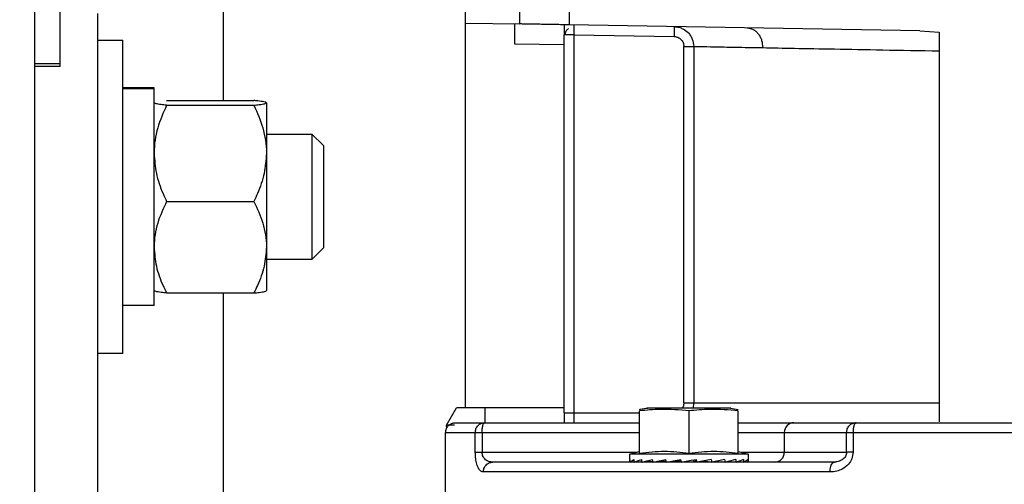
# Model space of a CAD drawing. Header units: inches. Extents: x 170 to 288, y 234 to 248.
# Tile 421 of 480: x 256.1786 to 256.3095, y 244.4929 to 244.5547. Entities that reach past the tile are written whole.
import ezdxf

# ---------------------------------------------------------------- set-up
doc = ezdxf.new("R2010")
doc.units = ezdxf.units.IN
doc.header["$LTSCALE"] = 0.25
doc.header["$MEASUREMENT"] = 0
doc.layers.add('ANNOTATIONS', color=1, linetype='Continuous')
doc.layers.add('STANDARD Z GUIDE MOTOR RH', color=7, linetype='Continuous')
doc.styles.add('ARIAL', font='arial.ttf', dxfattribs={"height": 0.09375})
doc.dimstyles.new('STANDARD$0', dxfattribs={"dimtxt": 0.09375, "dimasz": 0.09375, "dimexe": 0.03125, "dimexo": 0.046875, "dimgap": 0.09, "dimtad": 0, "dimtih": 1, "dimtoh": 1, "dimdec": 4, "dimzin": 0, "dimdsep": 46, "dimtxsty": 'ARIAL', "dimcen": 0.09, "dimadec": 0, "dimazin": 0, "dimtfac": 1, "dimtdec": 4, "dimtofl": 0, "dimtmove": 0, "dimatfit": 1, "dimfxl": 1, "dimtolj": 1, "dimtzin": 0, "dimarcsym": 0})

# ---------------------------------------------------------------- blocks, each defined once
blk = doc.blocks.new('*D47')
at = {"layer": 'ANNOTATIONS', "color": 0, "lineweight": -2, "transparency": 16777216}
for p, q in [((255.6056498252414, 244.2748611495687), (255.6056498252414, 245.4337754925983)), ((256.5118994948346, 244.7789401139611), (256.5118994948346, 245.4337754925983)), ((255.6993998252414, 245.4025254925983), (255.8056151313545, 245.4025254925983)), ((256.4181494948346, 245.4025254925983), (256.3862588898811, 245.4025254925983))]:
    blk.add_line(p, q, dxfattribs=at)
at = {"layer": 'ANNOTATIONS', "color": 0, "transparency": 16777216}
for points in [[(255.6993998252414, 245.4181504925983), (255.6993998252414, 245.3869004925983), (255.6056498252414, 245.4025254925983)], [(256.4181494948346, 245.4181504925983), (256.4181494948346, 245.3869004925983), (256.5118994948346, 245.4025254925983)]]:
    blk.add_solid(points, dxfattribs=at)
at = {"layer": 'defpoints', "color": 0, "transparency": 16777216}
for p in [(256.5118994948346, 245.4025254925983), (256.5118994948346, 244.6851901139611), (255.6056498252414, 244.1811111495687)]:
    blk.add_point(p, dxfattribs=at)
at = {"layer": 'ANNOTATIONS', "color": 0, "transparency": 16777216, "insert": (256.0959370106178, 245.4025254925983), "char_height": 0.09375, "attachment_point": 5, "style": 'ARIAL'}
blk.add_mtext('\\A1;27 1/2"', dxfattribs=at)

msp = doc.modelspace()

# ---------------------------------------------------------------- linework, layer by layer
at = {"layer": 'STANDARD Z GUIDE MOTOR RH'}
for p, q in [((256.1806497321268, 244.1880811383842), (256.1806497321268, 245.1964911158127)), ((256.2378673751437, 244.5030271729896), (256.2378673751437, 244.775993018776)), ((256.2056495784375, 244.6394444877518), (256.2056495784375, 244.5439093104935)), ((256.1839828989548, 244.5484225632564), (256.1839830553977, 244.5904861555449)), ((256.245085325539, 244.5540985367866), (256.245085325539, 244.5574891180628)), ((256.2516468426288, 244.5565730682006), (256.2516468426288, 244.5539840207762)), ((256.1889828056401, 244.5555102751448), (256.1889828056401, 244.4644444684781)), ((256.2378673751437, 244.5542245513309), (256.245085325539, 244.5540985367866)), ((256.2444292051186, 244.5514162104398), (256.2444292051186, 244.5541099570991)), ((256.2982808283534, 244.5531699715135), (256.2516468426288, 244.5539840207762)), ((256.2523032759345, 244.5526600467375), (256.2509907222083, 244.5526600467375)), ((256.2509907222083, 244.5023709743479), (256.2509907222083, 244.5526600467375)), ((256.2523032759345, 244.5010586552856), (256.2523032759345, 244.5526600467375)), ((256.2523032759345, 244.5526600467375), (256.2656093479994, 244.5524277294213)), ((256.2656321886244, 244.5537398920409), (256.2656093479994, 244.5524277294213)), ((256.2982808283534, 244.5531699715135), (256.3008596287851, 244.553008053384)), ((256.3008596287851, 244.553008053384), (256.3008596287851, 244.5011793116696)), ((256.1889828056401, 244.551944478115), (256.1923162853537, 244.551944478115)), ((256.1923162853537, 244.5102778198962), (256.1923162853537, 244.551944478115)), ((256.2509907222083, 244.5513016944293), (256.2444292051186, 244.5514162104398)), ((256.266903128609, 244.5511154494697), (256.2682109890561, 244.5511154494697)), ((256.266903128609, 244.5036833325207), (256.266903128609, 244.5511154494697)), ((256.2682109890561, 244.5511154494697), (256.2682109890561, 244.5036833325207)), ((256.1806497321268, 244.5488194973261), (256.1839830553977, 244.5488194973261)), ((256.1839828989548, 244.5484225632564), (256.1806497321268, 244.5484225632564)), ((256.1964829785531, 244.5455852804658), (256.1923162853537, 244.5455852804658)), ((256.1964829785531, 244.5454877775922), (256.1923162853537, 244.5454877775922)), ((256.1964829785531, 244.5166278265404), (256.1964829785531, 244.5455852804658)), ((256.1964829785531, 244.5436111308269), (256.1964929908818, 244.5436226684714)), ((256.1964964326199, 244.5436226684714), (256.196552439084, 244.5436416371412)), ((256.1981497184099, 244.5439093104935), (256.2097496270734, 244.5439093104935)), ((256.2114063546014, 244.5436226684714), (256.2114163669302, 244.5436111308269)), ((256.2114163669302, 244.5435996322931), (256.2114163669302, 244.518622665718)), ((256.1981497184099, 244.5432899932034), (256.2097496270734, 244.5432899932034)), ((256.2114163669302, 244.5394444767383), (256.2174563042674, 244.5394444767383)), ((256.2174563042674, 244.5394444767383), (256.2189828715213, 244.5379178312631)), ((256.2174563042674, 244.5394444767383), (256.2174563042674, 244.5227778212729)), ((256.2189828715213, 244.5379178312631), (256.2189828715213, 244.524304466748)), ((256.1981497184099, 244.5304918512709), (256.2097496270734, 244.5304918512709)), ((256.2189828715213, 244.524304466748), (256.2174563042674, 244.5227778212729)), ((256.2174563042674, 244.5227778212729), (256.2114163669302, 244.5227778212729)), ((256.1964929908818, 244.5185996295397), (256.1964829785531, 244.5186111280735)), ((256.2114163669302, 244.5186111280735), (256.2114063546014, 244.5185996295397)), ((256.1981497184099, 244.5183129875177), (256.2097496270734, 244.5183129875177)), ((256.2056495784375, 244.5183129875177), (256.2056495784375, 244.4644444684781)), ((256.1964829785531, 244.5166278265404), (256.1923162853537, 244.5166278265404)), ((256.1923162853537, 244.5102778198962), (256.1889828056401, 244.5102778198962)), ((256.2353630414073, 244.500734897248), (256.2366862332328, 244.5030271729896)), ((256.2509907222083, 244.5030271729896), (256.2366862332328, 244.5030271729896)), ((256.2404921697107, 244.5010586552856), (256.2404921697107, 244.5030271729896)), ((256.2731627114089, 244.502995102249), (256.2620077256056, 244.502995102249)), ((256.266903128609, 244.5036833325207), (256.3008596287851, 244.5036833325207)), ((256.2682109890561, 244.5036833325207), (256.2680783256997, 244.502995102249)), ((256.2730848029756, 244.5030069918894), (256.274146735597, 244.5028280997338)), ((256.2509907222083, 244.5023709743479), (256.2523032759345, 244.5023709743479)), ((256.2523032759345, 244.5023709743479), (256.2610237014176, 244.5023709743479)), ((256.2610237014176, 244.4969388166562), (256.2610237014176, 244.5026312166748)), ((256.2675852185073, 244.5026312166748), (256.2675852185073, 244.4969388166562)), ((256.2741470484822, 244.4969388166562), (256.2741470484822, 244.5026312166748)), ((256.2353849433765, 244.5003132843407), (256.2353630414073, 244.500734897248)), ((256.2364093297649, 244.500734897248), (256.2353630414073, 244.500734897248)), ((256.2404261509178, 244.5010586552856), (256.2610237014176, 244.5010586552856)), ((256.2815289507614, 244.5010586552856), (256.2898075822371, 244.5010586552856)), ((256.2352428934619, 244.4912161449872), (256.2352428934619, 244.4997463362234)), ((256.2352428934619, 244.4997463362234), (256.2391793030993, 244.4997463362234)), ((256.2391793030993, 244.4971216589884), (256.2391793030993, 244.4997463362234)), ((256.2400863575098, 244.4997463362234), (256.2400863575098, 244.4971216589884)), ((256.2400863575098, 244.4997463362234), (256.2610237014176, 244.4997463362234)), ((256.2741470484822, 244.4997463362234), (256.2802614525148, 244.4997463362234)), ((256.2802614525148, 244.4997463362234), (256.2885397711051, 244.4997463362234)), ((256.2802614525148, 244.4997463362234), (256.2802614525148, 244.4971216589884)), ((256.2885397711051, 244.4971216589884), (256.2885397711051, 244.4997463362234)), ((256.2893977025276, 244.4997463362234), (256.3385679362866, 244.4997463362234)), ((256.2893977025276, 244.4997463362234), (256.2893977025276, 244.4971216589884)), ((256.2391793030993, 244.4971216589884), (256.2400863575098, 244.4971216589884)), ((256.2400863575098, 244.4971216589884), (256.2606907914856, 244.4971216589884)), ((256.2597111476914, 244.4968591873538), (256.2610237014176, 244.4972108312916)), ((256.2597111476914, 244.4959938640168), (256.2597111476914, 244.4968591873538)), ((256.2754592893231, 244.4968591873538), (256.2597111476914, 244.4968591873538)), ((256.2741470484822, 244.4972108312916), (256.2754592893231, 244.4968591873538)), ((256.2744796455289, 244.4971216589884), (256.2802614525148, 244.4971216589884)), ((256.2754592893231, 244.4968591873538), (256.2754592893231, 244.4959938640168)), ((256.2802614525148, 244.4971216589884), (256.2885397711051, 244.4971216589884)), ((256.241028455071, 244.4957171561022), (256.2414805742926, 244.4958093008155)), ((256.2414805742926, 244.4958093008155), (256.2412321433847, 244.4958492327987)), ((256.2412759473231, 244.4958422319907), (256.2414805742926, 244.4958093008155)), ((256.2597759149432, 244.4958167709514), (256.2597812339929, 244.4958170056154)), ((256.2597812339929, 244.4958167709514), (256.2603162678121, 244.4958401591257)), ((256.2603028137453, 244.4958167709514), (256.2603184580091, 244.4958175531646)), ((256.2613440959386, 244.4958633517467), (256.2603184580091, 244.4958167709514)), ((256.2613259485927, 244.4958167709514), (256.2613506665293, 244.4958182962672)), ((256.2627943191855, 244.4958901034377), (256.2613509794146, 244.4958167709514)), ((256.262775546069, 244.4958167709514), (256.2628077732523, 244.4958195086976)), ((256.264566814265, 244.4959266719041), (256.2628080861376, 244.4958167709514)), ((256.264172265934, 244.4958951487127), (256.2642091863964, 244.4959043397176)), ((256.2641972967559, 244.4959035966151), (256.264172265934, 244.4958951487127)), ((256.2663286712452, 244.4959715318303), (256.2645909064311, 244.4958167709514)), ((256.2659391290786, 244.4958951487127), (256.2665336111, 244.496003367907)), ((256.2663286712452, 244.4959715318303), (256.2659391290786, 244.4958951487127)), ((256.2685967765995, 244.4959715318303), (256.2681468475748, 244.4958951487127)), ((256.2685510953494, 244.4961636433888), (256.2686333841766, 244.4958167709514)), ((256.2696662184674, 244.4959715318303), (256.2692316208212, 244.4958951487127)), ((256.2696593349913, 244.4960004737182), (256.2696662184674, 244.4959715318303)), ((256.2696662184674, 244.4959715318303), (256.2706173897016, 244.4958167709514)), ((256.2711652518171, 244.4959224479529), (256.2723948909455, 244.4958167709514)), ((256.272362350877, 244.4958167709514), (256.271850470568, 244.4958487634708)), ((256.2738197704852, 244.4958167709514), (256.272657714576, 244.4958757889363)), ((256.2727046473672, 244.4958865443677), (256.2738444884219, 244.4958167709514)), ((256.2748519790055, 244.4958167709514), (256.2739796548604, 244.4958563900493)), ((256.2739937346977, 244.4958606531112), (256.2748676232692, 244.4958167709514)), ((256.2749123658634, 244.4958376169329), (256.2753892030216, 244.4958167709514)), ((256.2749142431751, 244.4958384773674), (256.2753945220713, 244.4958167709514)), ((256.2866211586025, 244.4957179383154), (256.2871045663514, 244.4958283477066)), ((256.2863470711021, 244.4944969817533), (256.2402518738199, 244.4944969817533))]:
    msp.add_line(p, q, dxfattribs=at)
at = {"layer": 'STANDARD Z GUIDE MOTOR RH', "flags": 128}
for points in [[(256.2410356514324, 244.4957202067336), (256.2412409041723, 244.4957840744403), (256.2414805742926, 244.4958093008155)], [(256.2665777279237, 244.4958167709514), (256.2672347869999, 244.4959322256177), (256.2678940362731, 244.4960481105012), (256.2685510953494, 244.4961636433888)]]:
    msp.add_lwpolyline(points, dxfattribs=at)
at = {"layer": 'STANDARD Z GUIDE MOTOR RH'}
for centre, radius, start, end in [((256.2815517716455, 244.4997683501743), 0.00129050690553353, 91.0132518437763, 180.9774203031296), ((256.2789711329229, 244.4970996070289), 0.001290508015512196, 271.0132714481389, 0.9791072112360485), ((256.2876272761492, 244.4947846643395), 0.001312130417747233, 128.6573785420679, 192.664895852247)]:
    msp.add_arc(centre, radius, start, end, dxfattribs=at)
at = {"layer": 'STANDARD Z GUIDE MOTOR RH', "extrusion": (0, 0, -1)}
for centre, major_axis, ratio, start_param, end_param in [((256.2675852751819, 244.4959938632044), (-0.007874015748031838, 0), 0.1757871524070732, 6.154890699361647, 6.406153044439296), ((256.2675852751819, 244.5002348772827), (0, 0.03319175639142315), 0.2372280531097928, 4.578884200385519, 4.589421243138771), ((256.2675852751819, 244.4959938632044), (-0.007873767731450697, -0.0003688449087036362), 0.169436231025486, 0.141441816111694, 0.3927041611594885), ((256.2675852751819, 244.5002348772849), (-0.002150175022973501, 0.0331881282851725), 0.2282368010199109, 4.59367000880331, 4.604207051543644), ((256.2675852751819, 244.4959938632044), (-0.007873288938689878, -0.0007082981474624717), 0.1510418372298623, 0.4088913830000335, 0.6601537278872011), ((256.2675852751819, 244.5002348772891), (-0.004106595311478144, 0.03318134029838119), 0.2024732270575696, 4.603937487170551, 4.614474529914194), ((256.2675852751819, 244.4959938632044), (-0.007873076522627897, 0.000993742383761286), 0.1223802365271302, 5.354046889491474, 5.404737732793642), ((256.2675852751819, 244.5002348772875), (-0.005722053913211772, 0.03317864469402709), 0.1630291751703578, 4.606993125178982, 4.61753016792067), ((256.2675852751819, 244.4959938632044), (-0.007873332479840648, -0.001207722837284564), 0.08588791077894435, 0.9320768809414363, 1.183339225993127), ((256.2675852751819, 244.4959938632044), (-0.00787379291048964, -0.001339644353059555), 0.04421959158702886, 1.188225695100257, 1.439488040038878), ((256.2675852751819, 244.5002348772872), (-0.007632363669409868, 0.03318877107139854), 0.05832561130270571, 4.592296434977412, 4.602833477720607), ((256.2675852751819, 244.4959938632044), (-0.007873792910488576, -0.001339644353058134), 0.04421959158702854, 4.335145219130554, 4.586407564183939), ((256.2675852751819, 244.5002348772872), (-0.007632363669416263, 0.03318877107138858), 0.05832561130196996, 1.707176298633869, 1.717713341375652), ((256.2675852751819, 244.4959938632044), (-0.007873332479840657, -0.001207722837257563), 0.08588791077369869, 4.078996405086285, 4.33025875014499), ((256.2675852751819, 244.5002348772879), (-0.006910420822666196, 0.03318244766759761), 0.1137473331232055, 1.717448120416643, 1.727985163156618), ((256.2675852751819, 244.4959938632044), (-0.007873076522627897, -0.000993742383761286), 0.1223802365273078, 3.819468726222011, 4.070731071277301), ((256.2675852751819, 244.5002348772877), (-0.005722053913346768, 0.03317864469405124), 0.1630291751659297, 1.721872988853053, 1.732410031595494), ((256.2675852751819, 244.4959938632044), (-0.00787328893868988, -0.0007082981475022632), 0.1510418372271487, 3.555810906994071, 3.807073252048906), ((256.2675852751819, 244.500234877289), (-0.004106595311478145, 0.03318134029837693), 0.2024732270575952, 1.718817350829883, 1.729354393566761), ((256.2675852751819, 244.4959938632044), (-0.007873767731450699, -0.0003688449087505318), 0.1694362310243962, 3.288361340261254, 3.539623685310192), ((256.2675852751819, 244.5002348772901), (-0.002150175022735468, 0.0331881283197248), 0.2282368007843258, 1.708549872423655, 1.719086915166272), ((256.2675852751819, 244.4959938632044), (-0.007874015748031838, 0), 0.1757871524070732, 3.141592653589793, 3.269887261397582)]:
    msp.add_ellipse(centre, major_axis=major_axis, ratio=ratio, start_param=start_param, end_param=end_param, dxfattribs=at)
at = {"layer": 'STANDARD Z GUIDE MOTOR RH', "extrusion": (0, 0, -0.9999999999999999)}
for major_axis, ratio, start_param, end_param in [((-0.007873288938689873, 0.0007082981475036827), 0.1510418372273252, 5.617704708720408, 5.649603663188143), ((-0.007873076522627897, -0.0009937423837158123), 0.1223802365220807, 0.6725492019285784, 0.9238115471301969)]:
    msp.add_ellipse((256.2675852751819, 244.4959938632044), major_axis=major_axis, ratio=ratio, start_param=start_param, end_param=end_param, dxfattribs=at)
at = {"layer": 'STANDARD Z GUIDE MOTOR RH', "extrusion": (0, 0, -0.9999999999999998)}
msp.add_ellipse((256.2675852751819, 244.500234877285), major_axis=(-0.006910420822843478, 0.0331824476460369), ratio=0.1137473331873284, start_param=4.602568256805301, end_param=4.613105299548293, dxfattribs=at)
at = {"layer": 'STANDARD Z GUIDE MOTOR RH'}
for points, knots in [([(256.2516468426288, 244.5539840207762), (256.2516020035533, 244.553984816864), (256.2515336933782, 244.5539860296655), (256.2511219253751, 244.5539931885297), (256.2506172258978, 244.5540018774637), (256.249940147, 244.5540141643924), (256.2491306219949, 244.5540279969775), (256.248366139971, 244.5540413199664), (256.2476016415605, 244.5540544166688), (256.2467920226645, 244.5540684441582), (256.2461149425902, 244.554080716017), (256.2456102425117, 244.5540892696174), (256.2451984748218, 244.5540964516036), (256.2451301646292, 244.5540977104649), (256.2450853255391, 244.5540985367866)], [0, 0, 0, 0, 0.1212564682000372, 0.1847283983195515, 0.2499086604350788, 0.3548551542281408, 0.4224566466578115, 0.4999849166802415, 0.5775432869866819, 0.6451449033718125, 0.7500913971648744, 0.8152715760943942, 0.8787435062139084, 1, 1, 1, 1]), ([(256.2509907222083, 244.5539954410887), (256.2509907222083, 244.5537851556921), (256.2509907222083, 244.5533645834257), (256.2509907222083, 244.5528948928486), (256.2509907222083, 244.5526600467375)], [0, 0, 0, 0, 0.4999982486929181, 1, 1, 1, 1]), ([(256.2522819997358, 244.5538741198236), (256.252281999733, 244.5538740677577), (256.2522819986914, 244.5538547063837), (256.252284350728, 244.5537468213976), (256.2522875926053, 244.5535484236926), (256.2522927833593, 244.5532742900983), (256.2522981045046, 244.5529580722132), (256.2523014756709, 244.5527637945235), (256.2523032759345, 244.5526600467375)], [0, 0, 0, 0, 0.0004665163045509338, 0.1734801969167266, 0.3514985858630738, 0.6240802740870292, 0.7992520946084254, 1, 1, 1, 1]), ([(256.2510823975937, 244.5526600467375), (256.2511369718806, 244.5528493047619), (256.2512377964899, 244.5531989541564), (256.2514590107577, 244.5533997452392), (256.251560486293, 244.5534918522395)], [0, 0, 0, 0, 0.5412794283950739, 1, 1, 1, 1]), ([(256.2656321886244, 244.5537398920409), (256.2658458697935, 244.5537210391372), (256.2662440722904, 244.5536859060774), (256.2668803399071, 244.5534330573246), (256.2674082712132, 244.553048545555), (256.2678013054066, 244.5525532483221), (256.2681229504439, 244.5519483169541), (256.2681761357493, 244.5514451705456), (256.2682109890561, 244.5511154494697)], [0, 0, 0, 0, 0.157601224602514, 0.293695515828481, 0.500433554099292, 0.6313006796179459, 0.7583845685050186, 0.9999999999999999, 0.9999999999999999, 0.9999999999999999, 0.9999999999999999]), ([(256.2753372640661, 244.5535704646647), (256.2755975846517, 244.5535314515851), (256.2759978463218, 244.5534714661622), (256.2764757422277, 244.5531412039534), (256.2768033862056, 244.552802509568), (256.2770660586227, 244.5523840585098), (256.2773185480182, 244.5517772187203), (256.2773575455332, 244.5512736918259), (256.2773829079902, 244.550946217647)], [0, 0, 0, 0, 0.2396525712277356, 0.3684831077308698, 0.5000174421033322, 0.6315382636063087, 0.7603669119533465, 1, 1, 1, 1]), ([(256.2656093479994, 244.5524277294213), (256.2657793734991, 244.5524055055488), (256.2661194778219, 244.552361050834), (256.2665464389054, 244.552057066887), (256.2668448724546, 244.5516261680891), (256.2668837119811, 244.5512856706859), (256.266903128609, 244.5511154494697)], [0, 0, 0, 0, 0.2500921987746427, 0.500262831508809, 0.7501717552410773, 1, 1, 1, 1]), ([(256.2682109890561, 244.5511154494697), (256.268469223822, 244.5511106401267), (256.2689905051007, 244.551100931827), (256.2709010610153, 244.5510654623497), (256.2735964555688, 244.5510159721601), (256.2761132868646, 244.5509696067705), (256.2773829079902, 244.550946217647)], [0, 0, 0, 0, 0.2431972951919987, 0.4909261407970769, 0.743196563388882, 1, 1, 1, 1]), ([(256.2773829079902, 244.550946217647), (256.2787464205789, 244.550920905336), (256.2815912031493, 244.5508680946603), (256.2869698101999, 244.5507682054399), (256.2933914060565, 244.5506503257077), (256.2983120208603, 244.5505598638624), (256.3008596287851, 244.5505130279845)], [0, 0, 0, 0, 0.2213333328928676, 0.4617817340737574, 0.7213419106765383, 1, 1, 1, 1]), ([(256.1981497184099, 244.5432899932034), (256.1979020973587, 244.5433162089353), (256.1973162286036, 244.5433782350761), (256.1966406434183, 244.5434815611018), (256.196535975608, 244.543559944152), (256.1964829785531, 244.5435996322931)], [0, 0, 0, 0, 0.2654603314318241, 0.6280763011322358, 1, 1, 1, 1]), ([(256.2114163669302, 244.5435996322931), (256.2114146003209, 244.543606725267), (256.2114030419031, 244.5436531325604), (256.2111292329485, 244.5437397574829), (256.2104626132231, 244.5438353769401), (256.2099258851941, 244.5438910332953), (256.2097496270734, 244.5439093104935)], [0, 0, 0, 0, 0.06652895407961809, 0.435279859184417, 0.8145494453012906, 1, 1, 1, 1]), ([(256.2097496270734, 244.5432899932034), (256.2099972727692, 244.5433162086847), (256.2105831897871, 244.5433782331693), (256.2112582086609, 244.5434815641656), (256.2113632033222, 244.5435599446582), (256.2114163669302, 244.5435996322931)], [0, 0, 0, 0, 0.265462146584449, 0.62806982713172, 0.9999999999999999, 0.9999999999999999, 0.9999999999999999, 0.9999999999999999]), ([(256.1981497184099, 244.5432899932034), (256.1977119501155, 244.5422949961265), (256.1968204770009, 244.5402687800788), (256.1964854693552, 244.5380558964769), (256.1964830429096, 244.5369210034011), (256.1964829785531, 244.5368909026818)], [0, 0, 0, 0, 0.4843455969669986, 0.9863233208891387, 1, 1, 1, 1]), ([(256.2097496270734, 244.5432899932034), (256.210187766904, 244.5422949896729), (256.2110800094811, 244.5402687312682), (256.2114097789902, 244.5380558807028), (256.2114161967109, 244.5369210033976), (256.2114163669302, 244.5368909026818)], [0, 0, 0, 0, 0.484338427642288, 0.9863229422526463, 1, 1, 1, 1]), ([(256.1964829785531, 244.5368909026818), (256.1965463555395, 244.5359952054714), (256.1966754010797, 244.5341714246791), (256.1974230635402, 244.5320509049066), (256.1979859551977, 244.5308432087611), (256.1981497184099, 244.5304918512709)], [0, 0, 0, 0, 0.4062901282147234, 0.8272707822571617, 1, 1, 1, 1]), ([(256.2114163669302, 244.5368909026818), (256.2113528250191, 244.5359952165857), (256.2112234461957, 244.5341714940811), (256.210476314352, 244.5320508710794), (256.2099134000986, 244.5308432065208), (256.2097496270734, 244.5304918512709)], [0, 0, 0, 0, 0.4062974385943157, 0.8272694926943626, 1, 1, 1, 1]), ([(256.1981497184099, 244.5304918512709), (256.1977119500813, 244.5295450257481), (256.1968204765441, 244.5276169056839), (256.196485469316, 244.525510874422), (256.1964830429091, 244.5244310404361), (256.1964829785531, 244.5244023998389)], [0, 0, 0, 0, 0.4843453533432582, 0.9863232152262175, 1, 1, 1, 1]), ([(256.2097496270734, 244.5304918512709), (256.2101877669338, 244.5295450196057), (256.2110800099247, 244.5276168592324), (256.2114097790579, 244.5255108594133), (256.2114161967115, 244.5244310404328), (256.2114163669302, 244.5244023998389)], [0, 0, 0, 0, 0.4843381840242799, 0.9863228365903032, 1, 1, 1, 1]), ([(256.1964829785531, 244.5244023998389), (256.1965463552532, 244.5235500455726), (256.1966754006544, 244.5218145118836), (256.1974230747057, 244.5197966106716), (256.1979859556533, 244.5186473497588), (256.1981497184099, 244.5183129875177)], [0, 0, 0, 0, 0.4062868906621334, 0.8272670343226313, 0.9999999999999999, 0.9999999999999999, 0.9999999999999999, 0.9999999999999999]), ([(256.2114163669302, 244.5244023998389), (256.2113528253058, 244.5235500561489), (256.2112234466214, 244.521814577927), (256.210476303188, 244.5197965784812), (256.2099133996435, 244.5186473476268), (256.2097496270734, 244.5183129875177)], [0, 0, 0, 0, 0.4062942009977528, 0.827265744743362, 1, 1, 1, 1]), ([(256.1981497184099, 244.5183129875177), (256.1979026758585, 244.5183392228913), (256.1973181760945, 244.5184012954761), (256.1966787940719, 244.518497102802), (256.1965784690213, 244.5185677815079), (256.196533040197, 244.5185997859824)], [0, 0, 0, 0, 0.2860086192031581, 0.6766930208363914, 1, 1, 1, 1]), ([(256.2097496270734, 244.5183129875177), (256.2099972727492, 244.5183392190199), (256.2105831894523, 244.5184012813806), (256.2112582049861, 244.518504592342), (256.2113632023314, 244.5185829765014), (256.2114163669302, 244.518622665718)], [0, 0, 0, 0, 0.2654636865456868, 0.6280731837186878, 1, 1, 1, 1]), ([(256.2675852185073, 244.5026312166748), (256.2663192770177, 244.5027403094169), (256.2641307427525, 244.5029289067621), (256.2619450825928, 244.5027194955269), (256.2610237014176, 244.5026312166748)], [0, 0, 0, 0, 0.5784426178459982, 1, 1, 1, 1]), ([(256.2610240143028, 244.5028285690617), (256.26106102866, 244.5028358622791), (256.2614131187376, 244.5029052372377), (256.261768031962, 244.5029589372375), (256.262085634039, 244.5030069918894)], [0, 0, 0, 0, 0.1051275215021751, 1, 1, 1, 1]), ([(256.266903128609, 244.5036833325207), (256.2668911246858, 244.5035068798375), (256.2668738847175, 244.5032534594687), (256.2667237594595, 244.5030552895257), (256.2666781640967, 244.502995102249)], [0, 0, 0, 0, 0.6962845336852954, 1, 1, 1, 1]), ([(256.2741470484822, 244.5026312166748), (256.2728809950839, 244.5027403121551), (256.270692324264, 244.50292890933), (256.2685065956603, 244.5027194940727), (256.2675852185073, 244.5026312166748)], [0, 0, 0, 0, 0.5784576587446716, 1, 1, 1, 1]), ([(256.2509907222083, 244.5023709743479), (256.2509907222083, 244.502140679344), (256.2509907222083, 244.5016800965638), (256.2509907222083, 244.5012658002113), (256.2509907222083, 244.5010586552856)], [0, 0, 0, 0, 0.5000078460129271, 1, 1, 1, 1]), ([(256.2352450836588, 244.4996676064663), (256.2352479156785, 244.4997920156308), (256.2352538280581, 244.5000517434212), (256.235409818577, 244.5004286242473), (256.2356913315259, 244.5007679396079), (256.236091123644, 244.5010119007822), (256.2364045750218, 244.5010434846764), (256.2365551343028, 244.5010586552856)], [0, 0, 0, 0, 0.1741228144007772, 0.3635144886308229, 0.5605395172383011, 0.7889150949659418, 0.9999999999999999, 0.9999999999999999, 0.9999999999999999, 0.9999999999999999]), ([(256.2365551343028, 244.5010586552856), (256.2366415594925, 244.5010586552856), (256.2368144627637, 244.5010586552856), (256.2381149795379, 244.5010586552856), (256.2396559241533, 244.5010586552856), (256.2404261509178, 244.5010586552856)], [0, 0, 0, 0, 0.3332681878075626, 0.6667403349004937, 1, 1, 1, 1]), ([(256.2391793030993, 244.4997463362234), (256.2391960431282, 244.4999113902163), (256.2392217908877, 244.500165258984), (256.2393768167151, 244.5004710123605), (256.2395379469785, 244.5006810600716), (256.2397376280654, 244.5008505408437), (256.240027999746, 244.5010141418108), (256.2402692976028, 244.5010411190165), (256.2404261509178, 244.5010586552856)], [0, 0, 0, 0, 0.2394461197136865, 0.3682909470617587, 0.4999639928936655, 0.6315718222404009, 0.7605068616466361, 1, 1, 1, 1]), ([(256.2400863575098, 244.4997463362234), (256.2400915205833, 244.4999182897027), (256.240101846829, 244.500262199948), (256.2401802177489, 244.5006959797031), (256.240292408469, 244.5009995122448), (256.2403815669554, 244.5010389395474), (256.2404261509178, 244.5010586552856)], [0, 0, 0, 0, 0.2499900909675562, 0.499984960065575, 0.74996601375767, 1, 1, 1, 1]), ([(256.2741470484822, 244.5010586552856), (256.2743677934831, 244.5010586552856), (256.2757598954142, 244.5010586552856), (256.2778755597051, 244.5010586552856), (256.2802791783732, 244.5010586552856), (256.2811123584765, 244.5010586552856), (256.2815289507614, 244.5010586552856)], [0, 0, 0, 0, 0.05910431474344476, 0.3727342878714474, 0.6863654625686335, 1, 1, 1, 1]), ([(256.2885397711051, 244.4997463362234), (256.2885589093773, 244.4999182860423), (256.2885971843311, 244.5002621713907), (256.2888901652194, 244.5006959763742), (256.2893091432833, 244.5009995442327), (256.2896414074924, 244.5010389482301), (256.2898075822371, 244.5010586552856)], [0, 0, 0, 0, 0.2499941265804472, 0.4999674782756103, 0.7499195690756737, 0.9999999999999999, 0.9999999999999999, 0.9999999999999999, 0.9999999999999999]), ([(256.2898075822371, 244.5010586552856), (256.2897560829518, 244.5010411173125), (256.2896768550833, 244.5010141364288), (256.2895811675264, 244.5008505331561), (256.2895157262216, 244.5006810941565), (256.2894629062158, 244.5004709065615), (256.2894115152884, 244.5001653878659), (256.2894031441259, 244.4999114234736), (256.2893977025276, 244.4997463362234)], [0, 0, 0, 0, 0.2394563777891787, 0.3683860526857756, 0.4999904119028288, 0.6316388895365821, 0.7605502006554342, 1, 1, 1, 1]), ([(256.2898075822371, 244.5010586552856), (256.2924284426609, 244.5010586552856), (256.2976717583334, 244.5010586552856), (256.305790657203, 244.5010586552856), (256.3139830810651, 244.5010586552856), (256.3221755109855, 244.5010586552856), (256.330294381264, 244.5010586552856), (256.3355376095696, 244.5010586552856), (256.3381583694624, 244.5010586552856)], [0, 0, 0, 0, 0.1666369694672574, 0.3333753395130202, 0.5000001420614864, 0.6666313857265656, 0.8333700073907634, 1, 1, 1, 1]), ([(256.2391793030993, 244.4997463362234), (256.2392205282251, 244.4997463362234), (256.2393029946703, 244.4997463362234), (256.2395162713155, 244.4997463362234), (256.2397779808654, 244.4997463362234), (256.2399835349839, 244.4997463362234), (256.2400863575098, 244.4997463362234)], [0, 0, 0, 0, 0.2499923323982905, 0.500082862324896, 0.7499308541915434, 1, 1, 1, 1]), ([(256.2885397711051, 244.4997463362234), (256.2885754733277, 244.4997463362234), (256.2886468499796, 244.4997463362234), (256.2888452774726, 244.4997463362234), (256.2890959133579, 244.4997463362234), (256.2892971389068, 244.4997463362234), (256.2893977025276, 244.4997463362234)], [0, 0, 0, 0, 0.2500737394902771, 0.4999528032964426, 0.7500985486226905, 1, 1, 1, 1]), ([(256.2402518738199, 244.4944969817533), (256.2401393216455, 244.494518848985), (256.2399341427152, 244.4945587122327), (256.2396296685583, 244.4948988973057), (256.2393845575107, 244.4954496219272), (256.23921194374, 244.4962550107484), (256.2391903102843, 244.4968294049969), (256.2391793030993, 244.4971216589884)], [0, 0, 0, 0, 0.210586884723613, 0.3838929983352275, 0.6274529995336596, 0.8104466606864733, 1, 1, 1, 1]), ([(256.2412321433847, 244.4958492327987), (256.2411491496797, 244.4958582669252), (256.2409069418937, 244.4958846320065), (256.2406067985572, 244.4960614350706), (256.2403551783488, 244.496315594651), (256.2402080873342, 244.4965508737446), (256.2401067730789, 244.4968208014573), (256.2400929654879, 244.4970242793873), (256.2400863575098, 244.4971216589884)], [0, 0, 0, 0, 0.1604042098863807, 0.468121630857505, 0.6193341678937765, 0.7497805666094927, 0.8802510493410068, 1, 1, 1, 1]), ([(256.2675852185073, 244.4969388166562), (256.2665021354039, 244.4970739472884), (256.2643150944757, 244.497346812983), (256.2621277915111, 244.4970756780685), (256.2610237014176, 244.4969388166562)], [0, 0, 0, 0, 0.4952276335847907, 0.9999999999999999, 0.9999999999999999, 0.9999999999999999, 0.9999999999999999]), ([(256.2741470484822, 244.4969388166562), (256.2730639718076, 244.4970739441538), (256.270876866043, 244.4973468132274), (256.2686894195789, 244.4970756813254), (256.2675852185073, 244.4969388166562)], [0, 0, 0, 0, 0.4952100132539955, 1, 1, 1, 1]), ([(256.2893977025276, 244.4971216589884), (256.2893642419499, 244.4968293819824), (256.2892984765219, 244.49625492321), (256.2887776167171, 244.4954496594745), (256.2880631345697, 244.4948987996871), (256.2872037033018, 244.4945587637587), (256.2866505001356, 244.4945188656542), (256.2863470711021, 244.4944969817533)], [0, 0, 0, 0, 0.189560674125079, 0.3725739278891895, 0.6161279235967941, 0.7894481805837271, 1, 1, 1, 1]), ([(256.2885397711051, 244.4971216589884), (256.2885313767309, 244.497024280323), (256.2885138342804, 244.4968207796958), (256.288382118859, 244.4965507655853), (256.2881937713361, 244.4963159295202), (256.2878747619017, 244.4960596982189), (256.2874003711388, 244.4958519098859), (256.2870081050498, 244.4958237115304), (256.286807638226, 244.4958093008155)], [0, 0, 0, 0, 0.1031028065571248, 0.2154628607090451, 0.3278416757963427, 0.4579724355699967, 0.7229978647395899, 0.9999999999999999, 0.9999999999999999, 0.9999999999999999, 0.9999999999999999]), ([(256.2893977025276, 244.4971216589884), (256.2892971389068, 244.4971216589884), (256.2890959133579, 244.4971216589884), (256.2888452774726, 244.4971216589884), (256.2886468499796, 244.4971216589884), (256.2885754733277, 244.4971216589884), (256.2885397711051, 244.4971216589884)], [0, 0, 0, 0, 0.2499014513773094, 0.5000471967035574, 0.7499262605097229, 1, 1, 1, 1]), ([(256.2402518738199, 244.4944969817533), (256.240268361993, 244.4946620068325), (256.240293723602, 244.4949158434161), (256.2404466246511, 244.4952217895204), (256.2406055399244, 244.4954309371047), (256.2408012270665, 244.4956043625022), (256.2409532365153, 244.4956798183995), (256.241028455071, 244.4957171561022)], [0, 0, 0, 0, 0.3148455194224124, 0.4842858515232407, 0.6573473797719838, 0.8304458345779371, 1, 1, 1, 1]), ([(256.286807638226, 244.4958093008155), (256.2842588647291, 244.4958093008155), (256.2791613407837, 244.4958093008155), (256.2719939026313, 244.4958093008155), (256.2652815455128, 244.4958093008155), (256.2591300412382, 244.4958093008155), (256.2535968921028, 244.4958093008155), (256.2487665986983, 244.4958093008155), (256.2446184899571, 244.4958093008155), (256.2425265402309, 244.4958093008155), (256.2414805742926, 244.4958093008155)], [0, 0, 0, 0, 0.1249998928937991, 0.2499986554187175, 0.375000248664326, 0.5000005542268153, 0.6249983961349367, 0.7499990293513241, 0.8750005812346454, 1, 1, 1, 1]), ([(256.2456510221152, 244.4958093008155), (256.2449132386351, 244.4958093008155), (256.2434376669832, 244.4958093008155), (256.2432236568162, 244.4958093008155), (256.2431166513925, 244.4958093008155)], [0, 0, 0, 0, 0.4999984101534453, 0.9999999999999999, 0.9999999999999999, 0.9999999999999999, 0.9999999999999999])]:
    msp.add_open_spline(points, degree=3, knots=knots, dxfattribs=at)

# ---------------------------------------------------------------- dimensions: what is measured, and where the dimension line sits
at = {"layer": 'ANNOTATIONS'}
dim = msp.add_linear_dim(base=(256.5118994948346, 245.4025254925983), p1=(255.6056498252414, 244.1811111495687), p2=(256.5118994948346, 244.6851901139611), text='27 1/2"', dimstyle='STANDARD$0', override={"dimexo": 0.09375}, dxfattribs=at)
dim.commit()
dim.dimension.update_dxf_attribs({"geometry": '*D47', "text_midpoint": (256.0959370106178, 245.4025254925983), "dimtype": 160})

doc.saveas('drawing.dxf')
